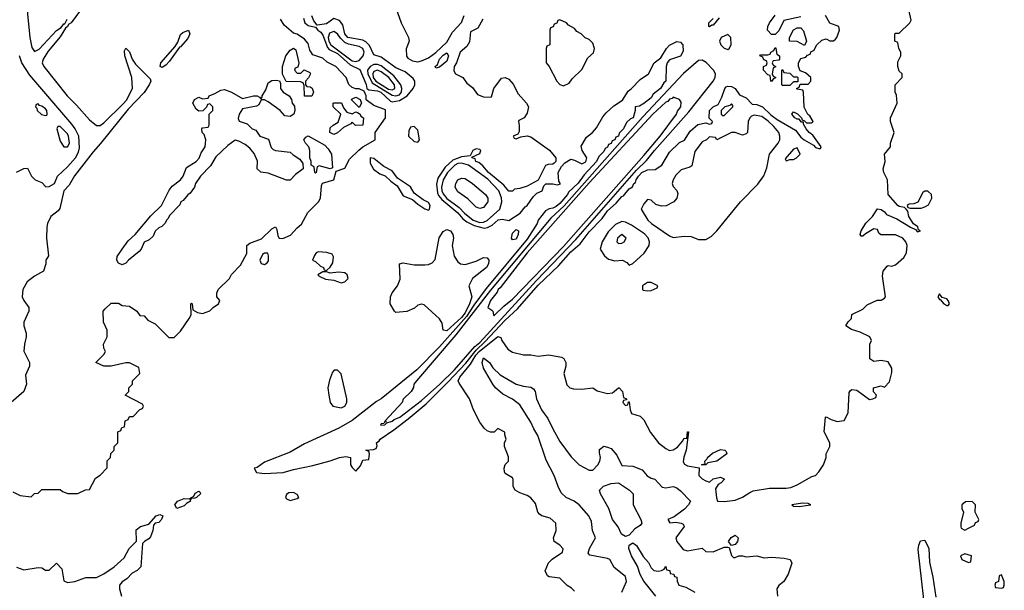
# Model space of a CAD drawing. Header units: inches. Extents: x 2348341 to 2479810, y 460419 to 613669.
# Tile 534 of 656: x 2412148 to 2417546, y 571102 to 574227. Entities that reach past the tile are written whole.
import ezdxf

# ---------------------------------------------------------------- set-up
doc = ezdxf.new("R2010")
doc.units = ezdxf.units.IN
doc.header["$MEASUREMENT"] = 0
doc.layers.add('C4517', color=7, linetype='Continuous')

msp = doc.modelspace()

# ---------------------------------------------------------------- linework, layer by layer
at = {"layer": 'C4517', "color": 2}
for points, elevation in [([(2412177.3, 574390), (2412203.9, 574130), (2412213.9, 574073.9), (2412230, 574052.4), (2412254.3, 574065.7), (2412350, 574168.4), (2412375.3, 574184.7), (2412390, 574204), (2412395.1, 574204.9), (2412408.2, 574230)], 86), ([(2412480.9, 574279.1), (2412430.2, 574209.8), (2412417.3, 574202.7), (2412410.2, 574189.8), (2412398.4, 574181.6), (2412370, 574134), (2412304.8, 574055.2), (2412276.9, 574010), (2412271.8, 573990), (2412280.3, 573970), (2412407.6, 573810), (2412459.8, 573759.8), (2412530, 573678), (2412570, 573647.7), (2412590, 573648.2), (2412610, 573663), (2412714.5, 573765.5), (2412733.6, 573786.4), (2412767.3, 573850), (2412762.4, 573910), (2412723.6, 574030), (2412722.9, 574057.1), (2412729.5, 574070.5), (2412750, 574050.8), (2412764, 574010), (2412783.1, 573983.1), (2412863.4, 573903.4), (2412866.7, 573890), (2412858.7, 573870), (2412831.1, 573828.9), (2412742.7, 573737.3), (2412591.7, 573548.3), (2412550, 573503.1), (2412448.7, 573371.3), (2412419, 573321), (2412390, 573289.4), (2412367.3, 573192.7), (2412359.1, 573180.9), (2412318.8, 573150), (2412301, 573110), (2412296, 573090), (2412294.8, 573030), (2412305.4, 572934.6), (2412292, 572910), (2412292, 572890), (2412278, 572850), (2412230, 572822.7), (2412188.7, 572791.3), (2412164.9, 572750), (2412162, 572710), (2412170.7, 572690), (2412198.8, 572650), (2412198.8, 572630), (2412170.7, 572570), (2412170.7, 572550), (2412182.8, 572510), (2412184, 572490), (2412174, 572450), (2412170.8, 572410.8), (2412202, 572350), (2412202, 572330), (2412179.6, 572280.4), (2412184.7, 572230), (2412171.3, 572190), (2412101, 572130)], 86), ([(2414687.3, 574230), (2414659.9, 574180.1), (2414619.6, 574160.4), (2414614.9, 574105.1), (2414599.9, 574080.1), (2414562.8, 574050), (2414543, 573990), (2414530.8, 573970), (2414527.9, 573947.9), (2414538, 573930), (2414578, 573910), (2414599.8, 573879.8), (2414630, 573856), (2414658, 573818), (2414690, 573804), (2414730, 573802), (2414734.6, 573805.4), (2414747.3, 573850), (2414790, 573906), (2414810, 573911.3), (2414830, 573902), (2414853.7, 573873.7), (2414881.4, 573821.4), (2414926.8, 573770), (2414937.3, 573750), (2414930, 573715.3), (2414914, 573690), (2414884.7, 573675.3), (2414882, 573670), (2414886.8, 573650), (2414886, 573614), (2414879.8, 573600.2), (2414854, 573590), (2414858, 573578), (2414870, 573574), (2414894.6, 573585.4), (2414929.4, 573590.6), (2414950, 573586), (2415051.8, 573511.8), (2415087.7, 573470), (2415086.8, 573450), (2415078.4, 573441.6), (2415070, 573436), (2415045.4, 573434.6), (2415031.1, 573428.9), (2414991, 573349), (2414930, 573315.3), (2414890, 573302), (2414861, 573299), (2414850, 573288), (2414830, 573288), (2414801.6, 573321.6), (2414718.4, 573390), (2414686.5, 573426.5), (2414665.4, 573445.4), (2414649.3, 573450), (2414644.7, 573464.7), (2414628, 573470), (2414626, 573474), (2414670, 573494), (2414675.3, 573510), (2414670, 573515.3), (2414650, 573519), (2414632, 573510), (2414618, 573482), (2414570, 573475.6), (2414522.7, 573457.3), (2414480.8, 573419.2), (2414440.2, 573359.8), (2414433.2, 573326.8), (2414438, 573278), (2414443.6, 573263.6), (2414463, 573243), (2414550, 573170.2), (2414576.7, 573136.7), (2414599.1, 573119.1), (2414639.5, 573099.5), (2414694.3, 573085.7), (2414711.8, 573088.2), (2414739.1, 573100.9), (2414770.4, 573130.4), (2414793.7, 573133.7), (2414830, 573126.8), (2414891.9, 573168.1), (2414918.7, 573201.3), (2414930.8, 573209.2), (2414962.4, 573257.6), (2414983.3, 573276.7), (2415012.7, 573290), (2415022, 573318), (2415032.3, 573327.7), (2415070, 573328.4), (2415096.6, 573323.4), (2415112.5, 573327.5), (2415103.6, 573343.6), (2415100.5, 573390), (2415117.7, 573422.3), (2415137.4, 573442.6), (2415170, 573463.1), (2415190, 573458.3), (2415230, 573438.4), (2415251.6, 573448.4), (2415257, 573470), (2415232, 573510), (2415226.2, 573533.8), (2415256.2, 573583.8), (2415289.2, 573610), (2415310, 573634.8), (2415345.3, 573694.7), (2415363.5, 573716.5), (2415404.8, 573755.2), (2415453.5, 573786.5), (2415484, 573836), (2415502.9, 573850), (2415550, 573899.3), (2415595.3, 573930), (2415627, 573990), (2415662.5, 574017.5), (2415693.6, 574070), (2415710, 574088.2), (2415750, 574108.2), (2415770, 574104), (2415784, 574090), (2415786, 574054), (2415770, 574028), (2415710, 574008), (2415698, 573990), (2415691.3, 573970), (2415690.7, 573890.7), (2415678.8, 573881.2), (2415660.7, 573850), (2415620.9, 573819.1), (2415610, 573799), (2415570, 573768.7), (2415546.4, 573753.6), (2415522, 573750), (2415522, 573730), (2415510.4, 573690), (2415496.3, 573683.7), (2415475.3, 573664.7), (2415458.8, 573630), (2415434.4, 573605.6), (2415430, 573589.6), (2415415.5, 573584.5), (2415410, 573569.6), (2415395.9, 573564.1), (2415390, 573549.6), (2415375.9, 573544.1), (2415370, 573529.4), (2415358.5, 573521.5), (2415350, 573505.2), (2415322.4, 573477.6), (2415310, 573449.7), (2415243.4, 573376.6), (2415210, 573331.8), (2415156.9, 573283.1), (2415151.3, 573270), (2415110, 573221.1), (2415090, 573203.1), (2415070, 573194), (2415050, 573192), (2415030, 573180.9), (2414990.4, 573129.6), (2414984.9, 573110), (2414930, 573024.4), (2414705.8, 572754.2), (2414637.2, 572662.8), (2414597.9, 572602.1), (2414450, 572435.3), (2414325.7, 572310), (2414130.6, 572150), (2414103.4, 572136.6), (2413970, 572031.5), (2413897.3, 571990), (2413710, 571903.7), (2413630, 571859), (2413490, 571804), (2413450, 571775.3), (2413434, 571770), (2413446.8, 571746.8), (2413490, 571742), (2413592.3, 571747.7), (2413650, 571764), (2413755.1, 571784.9), (2413850, 571810.4), (2413902, 571830), (2413935.2, 571835.2), (2413962, 571830), (2413962, 571790), (2413970, 571774), (2413990, 571754), (2414016.4, 571783.6), (2414030, 571814), (2414062, 571818), (2414066, 571850), (2414062, 571862), (2414046, 571870), (2414087.3, 571872.7), (2414102, 571878), (2414107.3, 571892.7), (2414104, 571910), (2414119.6, 571920.4), (2414123.7, 571930), (2414199.3, 571980.7), (2414278.4, 572041.6), (2414376.1, 572123.9), (2414497.2, 572242.8), (2414593.3, 572346.7), (2414650, 572417.2), (2414697.9, 572462.1), (2414810, 572581.8), (2414876.3, 572643.7), (2414990, 572773.8), (2415101.2, 572878.8), (2415170, 572955.6), (2415220.1, 572999.9), (2415270, 573066), (2415342, 573138), (2415370, 573179.5), (2415417.6, 573222.4), (2415450, 573258.8), (2415458, 573262), (2415490, 573301), (2415507.5, 573312.5), (2415515.3, 573330), (2415524.5, 573335.5), (2415527.8, 573350), (2415540.5, 573370), (2415558.4, 573390), (2415590, 573404.9), (2415632.7, 573407.3), (2415668, 573430), (2415710, 573502), (2415766, 573554), (2415792.7, 573567.3), (2415822.9, 573617.1), (2415866.3, 573653.7), (2415910, 573662), (2415930, 573654), (2415942, 573658), (2415946, 573670), (2415928, 573688), (2415929, 573730), (2415949.5, 573750.5), (2415978, 573762), (2415998, 573802), (2416014, 573850), (2416021.5, 573858.5), (2416030, 573862.8), (2416050, 573860.5), (2416070, 573850.5), (2416094.8, 573814.8), (2416130, 573798.8), (2416164.5, 573764.5), (2416190, 573762), (2416220.7, 573750), (2416266, 573706), (2416300.6, 573680.6), (2416401.4, 573621.4), (2416430, 573584), (2416448.2, 573568.2), (2416499.3, 573539.3), (2416510, 573527.3), (2416530, 573521), (2416538, 573522), (2416542, 573530), (2416495.5, 573595.5), (2416475.3, 573610), (2416459, 573630), (2416446, 573654), (2416446, 573666), (2416434, 573666), (2416422, 573682), (2416410, 573682), (2416398, 573690), (2416382, 573710), (2416390, 573722), (2416411.6, 573711.6), (2416434, 573690), (2416438, 573678), (2416450, 573674), (2416462, 573662), (2416490, 573662), (2416498, 573670), (2416480.4, 573700.4), (2416468.4, 573708.4), (2416448.4, 573748.4), (2416446, 573830), (2416442, 573842), (2416410, 573846), (2416406, 573850), (2416422, 573858), (2416426, 573874), (2416470, 573874), (2416486, 573890), (2416486, 573910), (2416456.4, 573936.4), (2416427.3, 573947.3), (2416418, 573970), (2416418, 573990), (2416430, 574014), (2416458, 574022), (2416467.3, 574032.7), (2416482, 574038), (2416487.3, 574052.7), (2416502, 574058), (2416518, 574090), (2416544.7, 574115.3), (2416570, 574122), (2416590, 574112), (2416610, 574111.3), (2416620.2, 574119.8), (2416628.7, 574130), (2416642, 574170), (2416638, 574190), (2416588.9, 574208.9), (2416566, 574250)], 86), ([(2413704.7, 574235.3), (2413711.3, 574210), (2413730, 574196), (2413770, 574186.8), (2413782, 574170), (2413798.7, 574158.7), (2413810, 574142.6), (2413835.4, 574075.4), (2413844.2, 574064.2), (2413890, 574041.1), (2413960.2, 573980.2), (2414013.5, 573953.5), (2414047.1, 573872.9), (2414050.4, 573850.4), (2414062.5, 573842.5), (2414110, 573837.6), (2414128.5, 573830), (2414180.5, 573780.5), (2414190, 573777.4), (2414230, 573784.2), (2414271.6, 573810), (2414305.2, 573850), (2414314, 573870), (2414314, 573890), (2414304.7, 573904.7), (2414260.9, 573940.9), (2414210, 573964.2), (2414130, 574021.3), (2414090, 574035.1), (2414065.7, 574085.7), (2414046.5, 574106.5), (2414030, 574114.5), (2413947.6, 574130), (2413929.8, 574150), (2413918.9, 574198.9), (2413902, 574222), (2413870, 574233.2), (2413830, 574204.5), (2413778, 574198), (2413760.2, 574220.2), (2413750, 574248)], 86), ([(2414210, 574291.3), (2414239.1, 574210), (2414279.1, 574130), (2414283, 574110), (2414267.5, 574067.5), (2414268, 574028), (2414276.3, 574016.3), (2414301.4, 574001.4), (2414330, 573996), (2414350, 574001), (2414390, 574017.3), (2414430, 574047.4), (2414490, 574103.7), (2414521.5, 574158.6), (2414570, 574212), (2414585.2, 574250)], 86), ([(2415190, 571098), (2415174, 571114), (2415150, 571128), (2415108.9, 571168.9), (2415050, 571175.3), (2415041.2, 571181.2), (2415028.9, 571208.9), (2415047.2, 571252.8), (2415067.3, 571272.7), (2415124, 571310), (2415128.4, 571328.4), (2415110, 571348.7), (2415078, 571370), (2415075.3, 571390), (2415088.7, 571430), (2415088, 571470), (2415056.5, 571496.5), (2415010, 571509), (2414998, 571518), (2414988.7, 571530), (2414976.5, 571576.5), (2414950, 571608.7), (2414930, 571622), (2414890, 571635.3), (2414864, 571650), (2414854, 571670), (2414854, 571710), (2414850, 571718), (2414810, 571742), (2414805.2, 571750), (2414804, 571770), (2414809.2, 571790.8), (2414828, 571810), (2414827.3, 571832.7), (2414806, 571890), (2414806, 571910), (2414815.3, 571930), (2414807.3, 571952.7), (2414807.3, 571967.3), (2414770, 571988), (2414750, 571968), (2414730, 571968), (2414710, 571975.3), (2414695.3, 571990), (2414670, 572022), (2414636, 572090), (2414613.2, 572150), (2414557, 572237), (2414552.3, 572250), (2414560.5, 572270), (2414619.4, 572340.6), (2414648.9, 572390), (2414666.4, 572410), (2414770, 572492.2), (2414786, 572486), (2414791.3, 572470), (2414823.5, 572423.5), (2414850, 572406), (2414910, 572391.3), (2414950, 572391.3), (2414990, 572384.7), (2415049.1, 572390.9), (2415118.5, 572378.5), (2415130.7, 572370.7), (2415142.8, 572350), (2415142.8, 572330), (2415130.7, 572290), (2415148.1, 572228.1), (2415164.7, 572210), (2415184.5, 572204.5), (2415230, 572204), (2415290, 572210.7), (2415314.4, 572194.4), (2415370, 572180.7), (2415397.2, 572182.8), (2415430, 572211.3), (2415434, 572210), (2415452, 572190), (2415458, 572158), (2415474, 572150), (2415474, 572146), (2415458, 572142), (2415454, 572130), (2415470, 572114), (2415482, 572118), (2415486, 572134), (2415490, 572134), (2415494, 572090), (2415502, 572070), (2415550, 572056), (2415570, 572034.8), (2415606.8, 571966.8), (2415650.5, 571910), (2415690, 571878), (2415710, 571867.7), (2415730, 571870.6), (2415754.9, 571885.1), (2415782, 571918), (2415790, 571936), (2415806, 571934), (2415809.1, 571969.1), (2415814, 571970), (2415802, 571870), (2415788.2, 571831.8), (2415785.8, 571805.8), (2415792.7, 571792.7), (2415810, 571783), (2415872.7, 571772.7), (2415872, 571730), (2415890, 571712), (2415910, 571702), (2415930, 571694), (2415950, 571712), (2415990, 571722), (2416011.1, 571711.1), (2415994, 571690), (2415978, 571682), (2415962.8, 571657.2), (2415967.5, 571607.5), (2415974, 571590), (2416012.5, 571587.5), (2416070, 571596), (2416110, 571611.3), (2416150, 571638), (2416170, 571646), (2416258, 571662), (2416350, 571660.7), (2416374.8, 571665.2), (2416410, 571678.8), (2416490, 571726), (2416510, 571731.3), (2416528.7, 571750), (2416555.3, 571790), (2416568.7, 571830), (2416568.7, 571850), (2416588.7, 571890), (2416588.7, 571910), (2416558, 571970), (2416566, 572050), (2416570, 572052), (2416596.9, 572036.9), (2416630, 572026), (2416668.9, 572031.1), (2416690, 572074), (2416695.3, 572184.7), (2416703.1, 572196.9), (2416710, 572202), (2416738, 572198), (2416807.1, 572147.1), (2416826, 572150), (2416842, 572158), (2416846, 572170), (2416828.4, 572188.4), (2416828.7, 572210), (2416870, 572222), (2416890, 572214), (2416916.5, 572243.5), (2416930, 572294), (2416930, 572318), (2416910, 572353.2), (2416870, 572361.2), (2416830, 572355.3), (2416809.1, 572369.1), (2416808.7, 572450), (2416818, 572470), (2416808, 572490), (2416755.5, 572515.5), (2416708, 572530), (2416678, 572550), (2416690, 572572), (2416708, 572590), (2416710, 572612), (2416770, 572642), (2416794.6, 572665.4), (2416849.3, 572690.7), (2416870, 572691), (2416890, 572702), (2416894, 572710), (2416878, 572822), (2416882, 572850), (2416903.2, 572876.8), (2416910, 572881), (2416930, 572878), (2416950, 572884.7), (2416995.9, 572924.1), (2417009.3, 572950), (2417013.2, 572990), (2417006, 573010), (2416989.3, 573030), (2416950, 573049.6), (2416869.2, 573049.2), (2416858, 573058), (2416850, 573078), (2416830, 573081.2), (2416784.9, 573055.1), (2416770, 573041.2), (2416762, 573042), (2416755.3, 573050), (2416760.9, 573070), (2416786.6, 573113.4), (2416822.7, 573150), (2416850, 573190.7), (2416870, 573186.8), (2416890, 573174.8), (2416900.5, 573160.5), (2416957, 573137), (2417032, 573090), (2417058.8, 573078.8), (2417070, 573066), (2417086, 573070), (2417076.4, 573076.4), (2417072.7, 573092.7), (2417048.4, 573108.4), (2417022, 573150), (2417018, 573178), (2417008.7, 573188.7), (2416998, 573198), (2416970, 573204), (2416962, 573210), (2416908.7, 573270), (2416905.2, 573350), (2416885.2, 573390), (2416881.2, 573410), (2416893.2, 573450), (2416888.7, 573490), (2416922, 573530), (2416922, 573550), (2416942, 573610), (2416922, 573670), (2416922, 573690), (2416959, 573770), (2416954.6, 573814.6), (2416948, 573830), (2416948, 573870), (2416986, 573910), (2416986, 573930), (2416970, 573946), (2416962, 573970), (2416963.1, 573996.9), (2416978, 574030), (2416978, 574050), (2416968, 574070), (2416962, 574102), (2416946, 574110), (2416946, 574150), (2416950, 574154), (2416970, 574154), (2417028, 574210), (2417034.6, 574225.4), (2417022, 574282)], 82), ([(2416430, 574242), (2416338, 574222), (2416310, 574166), (2416290, 574146), (2416270, 574146), (2416248, 574170), (2416249, 574190), (2416259, 574210), (2416290, 574251.3)], 86), ([(2412110, 571642), (2412150, 571622), (2412210, 571614), (2412228.4, 571631.6), (2412250, 571634), (2412270, 571654), (2412370, 571654), (2412383.6, 571643.6), (2412412.7, 571632.7), (2412430, 571632), (2412467.3, 571632.7), (2412508.4, 571651.6), (2412530, 571654), (2412563.1, 571716.9), (2412588.4, 571731.6), (2412627.3, 571772.7), (2412628.4, 571811.6), (2412646, 571830), (2412648.4, 571851.6), (2412666, 571870), (2412666, 571890), (2412686, 571910), (2412686, 571970), (2412702, 571978), (2412707.3, 571992.7), (2412722, 571998), (2412726, 572030), (2412742, 572038), (2412750, 572054), (2412770, 572054), (2412807.3, 572092.7), (2412822, 572098), (2412826, 572110), (2412822, 572122), (2412726, 572170), (2412746, 572190), (2412746, 572210), (2412766, 572230), (2412766, 572250), (2412806, 572290), (2412802, 572322), (2412750, 572348), (2412730, 572348), (2412650, 572328.7), (2412610, 572328.7), (2412566, 572350), (2412610, 572394), (2412618, 572410), (2412608.4, 572428.4), (2412608, 572450), (2412628, 572490), (2412628, 572510), (2412627.3, 572527.3), (2412608, 572570), (2412606, 572630), (2412616.4, 572643.6), (2412650, 572674), (2412690, 572674), (2412710, 572662), (2412750, 572658), (2412790.7, 572630.7), (2412807.5, 572607.5), (2412830, 572604.7), (2412850, 572582), (2412890, 572562), (2412966.4, 572486.4), (2412994, 572486), (2413030, 572522), (2413078, 572590), (2413088, 572610), (2413086, 572670), (2413090, 572674), (2413094, 572670), (2413098, 572638), (2413123.6, 572623.6), (2413150, 572618), (2413190, 572632), (2413208.9, 572651.1), (2413238, 572670), (2413246, 572690), (2413228, 572710), (2413228, 572730), (2413235.3, 572750), (2413298, 572810), (2413309.3, 572830.7), (2413358, 572882), (2413392.7, 572947.3), (2413394, 572990), (2413410, 573002.8), (2413473.8, 573026.2), (2413530, 573081), (2413550, 573092), (2413558, 573078), (2413562.5, 573042.5), (2413570.7, 573030.7), (2413591.2, 573028.8), (2413632.6, 573047.4), (2413670, 573088), (2413693.4, 573106.6), (2413728.3, 573171.7), (2413786.6, 573230), (2413796.4, 573250), (2413802.5, 573317.5), (2413808.9, 573331.1), (2413870.7, 573349.3), (2413882.9, 573397.1), (2413930, 573414), (2413956.9, 573463.1), (2414007.6, 573512.4), (2414028.9, 573531.1), (2414096, 573570), (2414097, 573610), (2414153, 573690), (2414152.9, 573732.9), (2414090, 573758), (2414048, 573788), (2414048, 573810), (2414036.4, 573836.4), (2414010, 573848), (2413990, 573848), (2413970, 573855.3), (2413952.9, 573872.9), (2413937.2, 573910), (2413881.2, 573970), (2413834, 573994), (2413810, 574017.2), (2413754.8, 574034.8), (2413739.3, 574059.3), (2413730, 574097.2), (2413710, 574121.2), (2413670, 574148.7), (2413650, 574154), (2413598, 574198), (2413578, 574230)], 86), ([(2415983.5, 574236.5), (2415950, 574198), (2415942, 574198), (2415930, 574188), (2415926, 574190), (2415926, 574210), (2415950, 574234)], 86), ([(2412130, 573392), (2412170, 573412), (2412190, 573414), (2412212, 573370), (2412232, 573350), (2412270, 573336), (2412291, 573311), (2412310, 573313.4), (2412339.5, 573330), (2412355.1, 573370), (2412410, 573421.3), (2412453.7, 573470), (2412470, 573502), (2412475.1, 573524.9), (2412471.4, 573590), (2412452.7, 573630), (2412434.4, 573654.4), (2412204.1, 573924.1), (2412160.3, 573990), (2412147.2, 574030)], 86), ([(2415449, 571091), (2415475.3, 571150), (2415470, 571178), (2415406.6, 571226.6), (2415384, 571270), (2415370, 571277), (2415274, 571294), (2415264.7, 571304.7), (2415272.3, 571330), (2415305.2, 571390), (2415289, 571430), (2415282, 571478), (2415269, 571510), (2415215.3, 571570), (2415188.7, 571590), (2415144, 571610), (2415116.6, 571636.6), (2415099.3, 571670), (2415079, 571730), (2415034.5, 571814.5), (2414989.4, 571950), (2414966.1, 571986.1), (2414950, 572023.7), (2414890, 572117), (2414850, 572149.2), (2414796.9, 572176.9), (2414757.2, 572210), (2414741.2, 572230), (2414690, 572318), (2414682.9, 572350), (2414690, 572376), (2414723, 572350), (2414741.2, 572321.2), (2414782, 572282), (2414870, 572230.4), (2414910, 572219.1), (2414950, 572214), (2414964.5, 572204.5), (2414974.8, 572190), (2414980.7, 572150), (2415008, 572090), (2415043.7, 572043.7), (2415070, 571986), (2415110, 571916), (2415172.1, 571832.1), (2415216, 571790), (2415270, 571759.1), (2415290, 571760.7), (2415318, 571790), (2415329.4, 571810), (2415332.7, 571830), (2415326, 571854), (2415326.6, 571873.4), (2415350, 571890.8), (2415370, 571886), (2415390, 571878), (2415422.5, 571842.5), (2415450, 571786), (2415510, 571781), (2415561, 571761), (2415588.1, 571728.1), (2415610, 571716), (2415630.8, 571710.8), (2415670, 571666), (2415690, 571664), (2415730, 571670.8), (2415750, 571662.8), (2415770, 571646.8), (2415824.7, 571590), (2415814, 571570), (2415793, 571547), (2415735.5, 571504.5), (2415702, 571490), (2415712, 571472), (2415745.6, 571474.4), (2415774, 571470), (2415784.7, 571464.7), (2415790, 571454), (2415791, 571451), (2415746, 571390), (2415751, 571370), (2415784.5, 571324.5), (2415810, 571318.8), (2415890, 571332), (2415910, 571314), (2415950, 571312), (2416010, 571337.3), (2416030, 571338), (2416036.9, 571336.9), (2416050, 571292), (2416061, 571281), (2416070, 571281), (2416090, 571291.3), (2416110, 571291.3), (2416130, 571284.7), (2416189, 571291), (2416230, 571280.4), (2416270, 571283.1), (2416338.5, 571278.5), (2416372, 571270), (2416381, 571250), (2416361, 571190), (2416338, 571150), (2416310, 571128.7), (2416298.8, 571110), (2416302, 571070)], 78), ([(2412130, 571228), (2412170, 571214.8), (2412250, 571226), (2412270, 571224.7), (2412290, 571211.3), (2412310, 571211.3), (2412350, 571251.3), (2412378.8, 571218.8), (2412390, 571154), (2412410, 571144.7), (2412450, 571151), (2412510, 571172), (2412570, 571172), (2412610, 571192), (2412666, 571230), (2412720.2, 571279.8), (2412748, 571330), (2412788.7, 571371.3), (2412786.8, 571433.2), (2412809.5, 571450.5), (2412856.5, 571463.5), (2412895.3, 571510), (2412916.8, 571516.8), (2412932, 571510), (2412926, 571490), (2412910, 571474), (2412891, 571469), (2412881, 571459), (2412878.8, 571430), (2412864.9, 571395.1), (2412856.3, 571383.7), (2412832, 571370), (2412822, 571358), (2412811.3, 571230), (2412791.3, 571210), (2412764.1, 571195.9), (2412734.9, 571165.1), (2412710, 571149), (2412694.8, 571130), (2412694.8, 571110), (2412706, 571070)], 82), ([(2415635.6, 571070), (2415570, 571151.8), (2415549.1, 571189.1), (2415534.8, 571234.8), (2415502.6, 571290), (2415487.8, 571330), (2415489.6, 571350), (2415510, 571362), (2415530, 571347.7), (2415566.6, 571286.6), (2415594.9, 571254.9), (2415610, 571224.7), (2415624.7, 571210), (2415650, 571206), (2415666, 571210), (2415682, 571218), (2415690, 571232), (2415694, 571214), (2415712, 571210), (2415714, 571194), (2415734, 571190), (2415738, 571178), (2415750, 571174), (2415752.7, 571152.7), (2415762, 571130), (2415799.6, 571119.6), (2415850, 571091.3)], 74), ([(2417122.3, 570890), (2417073.8, 571326.2), (2417077, 571350), (2417087.3, 571372.7), (2417110, 571376), (2417132.7, 571330), (2417136.5, 571256.5), (2417154.6, 571174.6), (2417170, 571064.7)], 78)]:
    msp.add_lwpolyline(points, dxfattribs=dict(at, elevation=elevation))
for points, elevation in [([(2415110, 574226), (2415098, 574222), (2415092.7, 574207.3), (2415078, 574202), (2415072.7, 574187.3), (2415058, 574182), (2415054, 574170), (2415054, 574090), (2415038, 574082), (2415034, 574070), (2415034, 573990), (2415051.6, 573971.6), (2415092, 573890), (2415110, 573872), (2415130, 573864.7), (2415160.4, 573879.6), (2415176.4, 573903.6), (2415230, 573954), (2415262, 574018), (2415293.6, 574046.4), (2415299, 574070), (2415290, 574098), (2415270, 574118), (2415247.3, 574127.3), (2415226, 574150), (2415203.1, 574163.1), (2415190, 574178), (2415156.4, 574196.4), (2415146, 574210)], 90), ([(2412930, 573965.6), (2412919, 573970), (2412921.6, 573990), (2412999.7, 574080.3), (2413015.6, 574104.4), (2413030, 574146), (2413043, 574157), (2413074, 574170), (2413080.5, 574150), (2413070, 574124.5), (2413030, 574078), (2413023.8, 574076.2), (2412970, 573999.5), (2412950, 573978)], 86), ([(2413870, 574163.1), (2413846.6, 574153.4), (2413838.3, 574130), (2413842.6, 574110), (2413853.4, 574090), (2413970, 574001.5), (2413990, 573997.5), (2414010, 574003.2), (2414031.8, 574030), (2414036.5, 574050), (2414028.4, 574070), (2414010, 574080.2), (2413950, 574092.6), (2413930, 574102.7), (2413905.9, 574125.9), (2413890, 574149.8)], 90), ([(2416030, 574146), (2415994, 574130), (2415984.7, 574110), (2415992, 574090), (2416010, 574072), (2416030, 574064.7), (2416038, 574070), (2416048, 574090), (2416046, 574130)], 90), ([(2416450, 574086), (2416410, 574108), (2416368.7, 574108.7), (2416368, 574130), (2416390, 574172), (2416410, 574182), (2416430, 574182), (2416445.4, 574165.4), (2416462, 574110)], 86), ([(2413670, 573934), (2413690, 573934), (2413708, 573952), (2413738, 573938), (2413742, 573930), (2413731.6, 573908.4), (2413714, 573890), (2413714, 573870), (2413722, 573862), (2413739.6, 573859.6), (2413751.6, 573851.6), (2413758, 573830), (2413750, 573808), (2413708.7, 573808.7), (2413707.3, 573867.3), (2413702, 573882), (2413687.3, 573887.3), (2413608.7, 573888.7), (2413588.4, 573928.4), (2413589.2, 573970), (2413607.6, 574030), (2413630, 574061), (2413650, 574071), (2413662, 574062), (2413678, 573990), (2413672.7, 573967.3), (2413658, 573962), (2413654, 573950)], 86), ([(2414430, 573962), (2414426.6, 573970), (2414438, 573982), (2414449.7, 574010), (2414470, 574033.1), (2414490, 574044.9), (2414498.7, 574030), (2414490, 573999.5), (2414450, 573967)], 82), ([(2416270, 573888), (2416266, 573890), (2416262, 573922), (2416250, 573926), (2416226, 573950), (2416226, 573970), (2416242, 573978), (2416246, 573990), (2416242, 574002), (2416227.3, 574007.3), (2416222, 574022), (2416206, 574030), (2416210, 574034), (2416250, 574034), (2416262, 574038), (2416266, 574050), (2416282, 574058), (2416290, 574074), (2416294, 574070), (2416298, 574038), (2416314, 574030), (2416314, 574010), (2416310, 574006), (2416278, 574002), (2416274, 573990), (2416278, 573978), (2416294, 573970), (2416278, 573962), (2416274, 573930), (2416278, 573918), (2416294, 573910), (2416278, 573902)], 86), ([(2414110, 573981.1), (2414090, 573981.1), (2414068.7, 573971.3), (2414055.4, 573950), (2414056.3, 573930), (2414080.4, 573880.4), (2414190, 573813.9), (2414210, 573810.2), (2414230, 573816.1), (2414241.2, 573830), (2414243.7, 573850), (2414238.4, 573870), (2414199.4, 573919.4), (2414130, 573973.6)], 90), ([(2415890, 574005.1), (2415870, 574003.6), (2415787, 573933), (2415565, 573695), (2415132.1, 573207.9), (2415060.1, 573139.9), (2414730, 572746.2), (2414539.2, 572500.8), (2414323.8, 572250), (2414308, 572230), (2414306.8, 572213.2), (2414294, 572190), (2414251.1, 572148.9), (2414244.7, 572130), (2414151.3, 572030), (2414158, 572022), (2414150, 572026), (2414144.7, 572015.3), (2414130, 572013.2), (2414126, 572006), (2414150, 572008.4), (2414160.2, 572019.8), (2414190, 572027.4), (2414201.7, 572038.3), (2414231.3, 572050), (2414350, 572141.3), (2414450.7, 572230), (2414531.3, 572310), (2414643.4, 572436.6), (2414670, 572459.8), (2414981.9, 572798.1), (2415197, 573023), (2415530, 573403.5), (2415584.1, 573455.9), (2415628.5, 573511.5), (2415817, 573723), (2415949.7, 573890), (2415961.6, 573910), (2415962.9, 573930), (2415951, 573951), (2415912.2, 573992.2)], 90), ([(2414110, 573949.8), (2414090, 573943.5), (2414083.9, 573930), (2414086.7, 573910), (2414100.2, 573890), (2414170, 573846.8), (2414190, 573842.3), (2414204.7, 573850), (2414203.5, 573870), (2414172.4, 573910), (2414130, 573941.7)], 94), ([(2416390, 573914), (2416410, 573914), (2416414, 573910), (2416414, 573886), (2416390, 573886), (2416370, 573866), (2416330, 573866), (2416326, 573870), (2416326, 573950), (2416330, 573954), (2416338, 573938), (2416370, 573934)], 86), ([(2413630, 573697.2), (2413600.9, 573700.9), (2413575.3, 573730), (2413510, 573778), (2413490, 573788), (2413472.7, 573787.3), (2413458.8, 573761.2), (2413446.8, 573753.2), (2413370, 573738), (2413351.3, 573710), (2413345.4, 573685.4), (2413351.3, 573671.3), (2413396, 573656), (2413422, 573630), (2413442, 573622), (2413464.7, 573590), (2413512.7, 573572.7), (2413527.1, 573527.1), (2413536.9, 573516.9), (2413550, 573511.3), (2413630, 573502), (2413646.4, 573486.4), (2413683.6, 573463.6), (2413699.6, 573439.6), (2413702, 573410), (2413660.9, 573379.1), (2413630, 573349), (2413610, 573349), (2413510, 573386.6), (2413470, 573392.7), (2413449.6, 573409.6), (2413451.5, 573451.5), (2413433.7, 573493.7), (2413410, 573522.7), (2413384.2, 573544.2), (2413350, 573562.7), (2413330, 573566.6), (2413290, 573538.4), (2413224.2, 573475.8), (2413193.2, 573426.8), (2413138.8, 573370), (2413111.3, 573330), (2413106, 573310), (2413083.5, 573276.5), (2413070, 573268.7), (2413043.5, 573236.5), (2413032, 573230), (2413026.8, 573213.2), (2412970, 573155.3), (2412962, 573138), (2412952, 573130), (2412946.4, 573113.6), (2412926.4, 573093.6), (2412910, 573088), (2412890, 573068), (2412879.1, 573040.9), (2412858.5, 573021.5), (2412830, 573008.7), (2412814.8, 572970), (2412802.3, 572957.7), (2412744, 572910), (2412730, 572893.2), (2412710, 572885.2), (2412690, 572894), (2412680.9, 572910), (2412682, 572930), (2412709.6, 572970), (2412743.5, 573016.5), (2412781.6, 573050), (2412867.4, 573152.6), (2412925.1, 573210), (2412966.9, 573293.1), (2412984.6, 573315.4), (2413030, 573350.7), (2413044.5, 573370), (2413062.7, 573417.3), (2413116, 573450), (2413131.3, 573468.7), (2413142, 573498), (2413165.2, 573530), (2413169, 573569), (2413159, 573599), (2413148, 573610), (2413146, 573630), (2413150, 573634), (2413182, 573638), (2413186, 573650), (2413186, 573710), (2413206, 573730), (2413206, 573750), (2413190, 573766), (2413178, 573762), (2413172.7, 573747.3), (2413152.7, 573727.3), (2413130, 573726), (2413116.4, 573736.4), (2413098, 573770), (2413106, 573790), (2413130, 573802), (2413150, 573794), (2413182, 573798), (2413186, 573810), (2413218, 573822), (2413250, 573842), (2413270, 573844.7), (2413310, 573830.5), (2413370, 573796.3), (2413430.5, 573810.5), (2413450.7, 573810.7), (2413463.6, 573803.6), (2413470, 573794), (2413478, 573802), (2413478, 573810), (2413496.6, 573843.4), (2413510, 573881), (2413530, 573894), (2413556, 573896), (2413572, 573892), (2413578, 573878), (2413578, 573850), (2413592, 573830), (2413626, 573810), (2413638, 573790), (2413641, 573770), (2413653.7, 573753.7), (2413657.3, 573730), (2413650.8, 573709.2)], 86), ([(2412250, 573766), (2412238, 573762), (2412234, 573750), (2412242, 573742), (2412244.7, 573730), (2412267.9, 573707.9), (2412290, 573702), (2412296.4, 573703.6), (2412298, 573710), (2412296, 573730), (2412290, 573739), (2412270, 573754), (2412256.4, 573756.4)], 90), ([(2413970, 573712), (2413990, 573722), (2413999.6, 573719.6), (2414014, 573710), (2414018, 573698), (2414032, 573690), (2414030, 573649.2), (2413988.4, 573648.4), (2413970, 573666), (2413963.6, 573656.4), (2413923.6, 573636.4), (2413890, 573608), (2413870, 573598), (2413848, 573610), (2413850, 573634), (2413866, 573650), (2413894.6, 573665.4), (2413908, 573710), (2413866, 573750), (2413866, 573770), (2413870, 573772), (2413911.6, 573771.6), (2413923.6, 573743.6), (2413941, 573721)], 86), ([(2414010, 573746), (2413966, 573790), (2413970, 573794), (2413990, 573802), (2414014, 573790), (2414022, 573770)], 86), ([(2415730, 573802), (2415724.5, 573795.5), (2415710, 573792), (2415700.7, 573779.3), (2415690, 573774.5), (2415619.5, 573710), (2415270, 573333), (2414930.3, 572950), (2414781.8, 572758.2), (2414770.6, 572750), (2414764.8, 572735.2), (2414728.7, 572690), (2414714, 572650), (2414736.9, 572636.9), (2414742, 572630), (2414744.7, 572610), (2414750, 572606), (2414751.3, 572608.7), (2414802, 572658), (2414850, 572697.1), (2415130, 572984.7), (2415570, 573484), (2415659.7, 573590), (2415749.2, 573710), (2415754, 573726), (2415773.2, 573750), (2415774.6, 573774.6), (2415766, 573790)], 94), ([(2416050, 573766), (2416042, 573758), (2416014, 573750), (2415994, 573730), (2415994, 573710), (2416002, 573702), (2416010, 573702), (2416058, 573750), (2416058, 573758)], 86), ([(2416175.3, 573704.7), (2416160.7, 573699.3), (2416151.3, 573690), (2416141, 573670), (2416138, 573610), (2416130, 573602), (2416110, 573595.3), (2416070, 573609), (2416050, 573609), (2415970, 573568.7), (2415962, 573582), (2415930, 573586), (2415914, 573570), (2415890, 573558), (2415850, 573506), (2415833.4, 573426.6), (2415821.4, 573418.6), (2415774.4, 573405.6), (2415744.5, 573375.5), (2415731.3, 573350), (2415726, 573330), (2415730, 573314), (2415751.3, 573291.3), (2415756, 573276), (2415750.7, 573250), (2415734, 573230), (2415692.1, 573207.9), (2415666.6, 573206.6), (2415635.5, 573215.5), (2415610, 573238), (2415590, 573242), (2415570, 573218), (2415556, 573190), (2415591.3, 573130), (2415611.3, 573110), (2415710, 573042.8), (2415730, 573034.8), (2415790, 573041), (2415830, 573038.8), (2415870, 573024), (2415910, 573022.8), (2415939.7, 573040.3), (2415969.4, 573070), (2416099.5, 573230), (2416194.5, 573325.5), (2416227.8, 573372.2), (2416244.6, 573415.4), (2416258.4, 573490), (2416307, 573550), (2416316.2, 573570), (2416316.2, 573590), (2416309.3, 573610), (2416282, 573642), (2416252.1, 573672.1), (2416216.2, 573696.2)], 86), ([(2412370, 573642), (2412358, 573642), (2412352, 573630), (2412370, 573562), (2412390, 573531.3), (2412410, 573531.3), (2412421.2, 573550), (2412416, 573590), (2412410, 573602)], 90), ([(2414310, 573642), (2414290, 573638), (2414280.7, 573619.3), (2414278.8, 573590), (2414310, 573559.1), (2414330, 573556), (2414339.3, 573570), (2414330, 573622)], 86), ([(2413850.6, 573409.4), (2413790, 573426), (2413778, 573422), (2413774, 573390), (2413770, 573386), (2413766, 573390), (2413762, 573422), (2413746, 573430), (2413746, 573450), (2413738, 573470), (2413739, 573510), (2413734, 573530), (2413715.3, 573550), (2413706, 573570), (2413716.4, 573583.6), (2413729, 573591), (2413820.7, 573540.7), (2413839.9, 573519.9), (2413857.3, 573490), (2413863.6, 573416.4)], 86), ([(2416410, 573526), (2416390, 573518), (2416344.7, 573464.7), (2416350, 573454), (2416370, 573462), (2416390, 573462), (2416406, 573470), (2416426, 573490)], 86), ([(2414069.3, 573470.7), (2414070, 573441), (2414088.1, 573408.1), (2414123, 573383), (2414152.3, 573372.3), (2414182, 573342), (2414218, 573318), (2414250, 573262.8), (2414301.6, 573241.6), (2414330, 573216.3), (2414370, 573191), (2414390, 573184), (2414395.1, 573190), (2414397.6, 573210), (2414390, 573225.2), (2414359.7, 573239.7), (2414310, 573277), (2414290, 573311.6), (2414220, 573360), (2414190, 573399.7), (2414143.9, 573423.9), (2414090, 573467)], 86), ([(2414570, 573442.1), (2414550, 573438.9), (2414532.7, 573430), (2414493.2, 573390), (2414470.1, 573350), (2414460.1, 573310), (2414462, 573290), (2414470, 573272.9), (2414490, 573248.7), (2414558, 573198), (2414586.7, 573166.7), (2414634.9, 573130), (2414670, 573117), (2414690, 573118.4), (2414710, 573127.1), (2414781.2, 573190), (2414790.7, 573230), (2414788.6, 573251.4), (2414774.8, 573290), (2414713.8, 573353.8), (2414608, 573430)], 90), ([(2414670, 573192.3), (2414650, 573199.8), (2414605.3, 573245.3), (2414550, 573285.1), (2414534.7, 573310), (2414538.9, 573330), (2414550, 573350.2), (2414570, 573359.5), (2414590, 573357.1), (2414630, 573330.5), (2414701.7, 573270), (2414714.7, 573250), (2414714.4, 573230), (2414690, 573198.5)], 90), ([(2417110, 573288), (2417099.6, 573280.4), (2417072.7, 573227.3), (2417050, 573218), (2417023.6, 573216.4), (2417014, 573210), (2417018, 573198), (2417030, 573194), (2417090, 573194), (2417110, 573202), (2417130, 573214), (2417148, 573250), (2417146, 573270), (2417127.3, 573287.3)], 82), ([(2415450, 573122.7), (2415414, 573106), (2415374.6, 573065.4), (2415342, 573010), (2415330.7, 572970), (2415354.2, 572934.2), (2415376.1, 572916.1), (2415410, 572906.8), (2415452, 572910), (2415476.8, 572896.8), (2415490, 572882), (2415510, 572891.3), (2415572.3, 572947.7), (2415599.3, 572990), (2415600.7, 573010), (2415592.6, 573032.6), (2415573.7, 573053.7), (2415501.8, 573101.8), (2415470, 573118)], 86), ([(2414590, 572885.5), (2414650, 572904), (2414690, 572924.9), (2414710, 572922.4), (2414720.3, 572910), (2414718.7, 572890), (2414706.7, 572870), (2414630.7, 572810), (2414611, 572770), (2414626.4, 572710), (2414613.4, 572670), (2414590, 572620.7), (2414570, 572596), (2414490, 572522.9), (2414470, 572526), (2414464.7, 572564.7), (2414450, 572588), (2414364.7, 572664.7), (2414350, 572669), (2414330, 572664), (2414312.3, 572647.7), (2414270, 572629.3), (2414210, 572624), (2414202, 572630), (2414179, 572670), (2414181.2, 572710), (2414189.5, 572730.5), (2414219, 572770), (2414233.2, 572806.8), (2414229.5, 572890.5), (2414250, 572894.8), (2414310, 572884), (2414370, 572884.7), (2414390, 572886), (2414410, 572896), (2414425.6, 572914.4), (2414447.2, 573032.8), (2414470, 573066.8), (2414490, 573078), (2414510, 573070.4), (2414522.4, 573050), (2414525.5, 573030), (2414519.3, 572990), (2414530, 572932), (2414550, 572901), (2414564.7, 572890)], 82), ([(2414850, 573021.2), (2414845.1, 573030), (2414850, 573058.8), (2414870, 573077.1), (2414882.8, 573070), (2414881.6, 573050), (2414870, 573024.5)], 82), ([(2415450, 573051.5), (2415424.9, 573030), (2415421, 573010), (2415430, 573001), (2415450, 573002.8), (2415462, 573010), (2415473.2, 573030)], 90), ([(2413490, 572948.7), (2413479.8, 572940.2), (2413464.7, 572910), (2413471.3, 572891.3), (2413490, 572886.8), (2413504.7, 572895.3), (2413512.7, 572907.3), (2413512.9, 572932.9), (2413508, 572948)], 86), ([(2413784.7, 572955.3), (2413774, 572950), (2413763.6, 572936.4), (2413754, 572910), (2413770, 572902), (2413796.9, 572876.9), (2413814, 572870), (2413818, 572858), (2413830, 572854), (2413850, 572872), (2413864.7, 572895.3), (2413868.9, 572928.9), (2413862, 572942), (2413832.5, 572952.5)], 86), ([(2413830, 572846), (2413810, 572846), (2413782, 572830), (2413790, 572822), (2413825.4, 572805.4), (2413870, 572801), (2413910, 572786.8), (2413930, 572791.3), (2413948.7, 572810), (2413944, 572830), (2413930, 572841.2), (2413895.3, 572844.7), (2413850, 572838)], 86), ([(2415610, 572788), (2415590, 572788), (2415562, 572770), (2415562, 572750), (2415566.4, 572746.4), (2415590, 572742), (2415610, 572744.7), (2415642, 572758), (2415646, 572770)], 86), ([(2417190, 572726), (2417182, 572710), (2417190, 572694), (2417194, 572694), (2417214, 572670), (2417230, 572662), (2417238, 572662), (2417246, 572670), (2417238, 572690), (2417230, 572698), (2417206, 572706)], 82), ([(2413890, 572308), (2413872.7, 572307.3), (2413863.6, 572296.4), (2413846.4, 572253.6), (2413838, 572210), (2413842.8, 572170), (2413851, 572130), (2413864.7, 572110), (2413910, 572100.5), (2413930, 572110.8), (2413940.7, 572130), (2413940.7, 572150), (2413910, 572288)], 86), ([(2415910, 571788.7), (2415886, 571790), (2415906, 571794), (2415904, 571810), (2415917.5, 571822.5), (2415919.3, 571830), (2415946.6, 571853.4), (2415990, 571872.4), (2416014, 571870), (2416022, 571862), (2416024.7, 571850), (2415970.5, 571809.5), (2415920.7, 571799.3)], 82), ([(2415470, 571396.9), (2415446.6, 571410), (2415429.6, 571450), (2415398.7, 571490), (2415378.4, 571550), (2415331.6, 571630), (2415326, 571650), (2415348.2, 571671.8), (2415390, 571687.3), (2415430, 571690.5), (2415491.3, 571650), (2415510.5, 571630.5), (2415510.4, 571570), (2415554, 571490), (2415558.4, 571470), (2415550, 571456), (2415521.2, 571438.8), (2415490, 571403.7)], 74), ([(2413104, 571604), (2413092, 571608), (2413082, 571598), (2413084.7, 571590), (2413062.4, 571577.6), (2413050, 571564.5), (2413010, 571549.4), (2412999.3, 571570), (2413014, 571590), (2413050, 571604), (2413078, 571602), (2413102, 571618), (2413110, 571634), (2413130, 571644.7), (2413138, 571638), (2413138.8, 571630), (2413118, 571610)], 82), ([(2413650, 571638), (2413623.6, 571636.4), (2413610, 571626), (2413604.7, 571610), (2413610, 571602), (2413630, 571594), (2413670, 571604.7), (2413678, 571610), (2413670, 571626)], 86), ([(2416439, 571579), (2416382, 571570), (2416390, 571562), (2416421, 571561), (2416470, 571567.3), (2416486, 571570), (2416470, 571578)], 82), ([(2417370, 571588), (2417332.7, 571587.3), (2417314, 571570), (2417314, 571550), (2417322, 571530), (2417306.8, 571470), (2417306.8, 571450), (2417310, 571442), (2417330, 571432), (2417350, 571442), (2417382, 571458), (2417387.3, 571472.7), (2417402, 571478), (2417406, 571490), (2417386, 571530), (2417388, 571570)], 82), ([(2416050, 571348), (2416034, 571370), (2416048.2, 571391.8), (2416070, 571404), (2416086.8, 571390), (2416084, 571370), (2416070, 571353.2)], 78), ([(2417330, 571302), (2417306, 571290), (2417314, 571270), (2417350, 571254), (2417362, 571258), (2417366, 571290)], 82), ([(2417530, 571186), (2417518, 571182), (2417514, 571150), (2417498, 571142), (2417494, 571130), (2417498, 571118), (2417530, 571114), (2417542, 571118), (2417546, 571130), (2417546, 571150)], 82)]:
    msp.add_lwpolyline(points, close=True, dxfattribs=dict(at, elevation=elevation))

doc.saveas('drawing.dxf')
